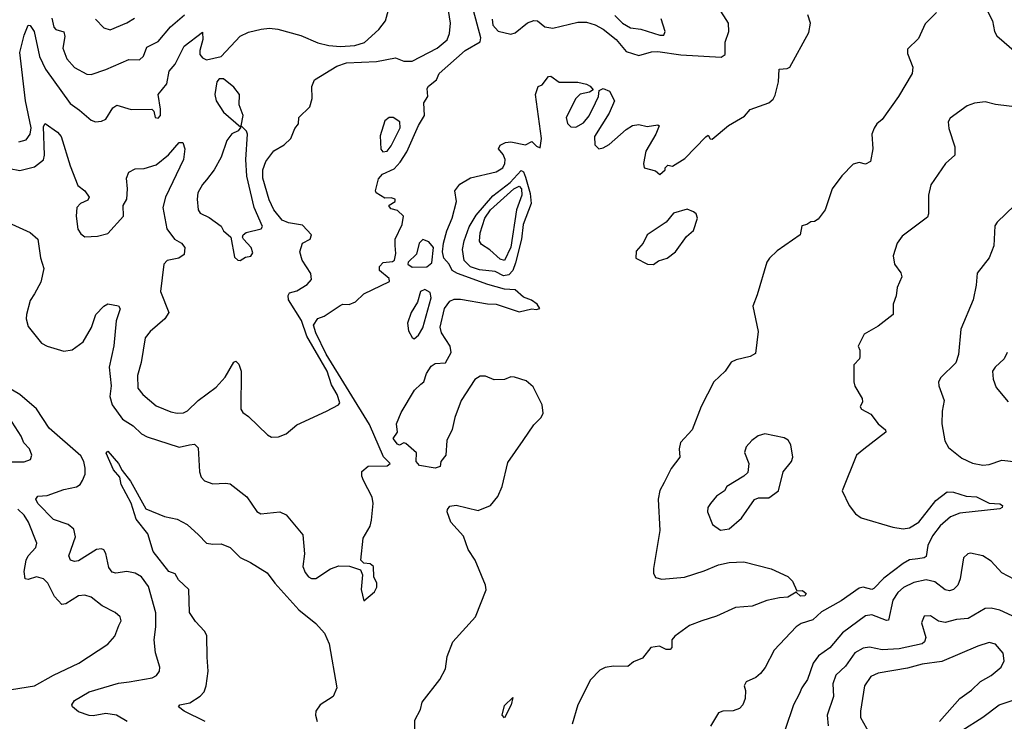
# Model space of a CAD drawing. Extents: x 1468344 to 1613994, y 525695 to 643861.
# Tile 410 of 427: x 1586914 to 1591607, y 629366 to 632711. Entities that reach past the tile are written whole.
import ezdxf

# ---------------------------------------------------------------- set-up
doc = ezdxf.new("R2010")
doc.units = 0

msp = doc.modelspace()

# ---------------------------------------------------------------- linework, layer by layer
at = {"layer": '0CON10XD'}
for points in [[(1589166.4, 632713.6), (1589170, 632685), (1589195, 632657.1), (1589255, 632641.9), (1589275, 632649.2), (1589334, 632696), (1589365, 632708.1), (1589381.9, 632705), (1589417.8, 632677.8), (1589455, 632670.7), (1589575, 632700), (1589615, 632699), (1589657.3, 632687.3), (1589695.8, 632665.9), (1589756.5, 632616.5), (1589805, 632558.9), (1589865, 632539.7), (1589925, 632558.1), (1589955, 632560.2), (1590065, 632543.8), (1590257.1, 632532.9), (1590276, 632545), (1590276.1, 632603.9), (1590293.8, 632655), (1590292, 632695), (1590196.9, 632845)], [(1586860, 631745), (1586965, 631696.7), (1587000, 631665), (1587014.1, 631575.9), (1587030, 631525), (1587015, 631460), (1586985, 631404.4), (1586965, 631372.9), (1586947.2, 631305), (1586945.4, 631285), (1586955, 631249.2), (1587018.3, 631168.3), (1587045, 631154), (1587125, 631130.7), (1587165, 631137.1), (1587216.5, 631175), (1587256.7, 631243.3), (1587277.3, 631305), (1587315, 631345.8), (1587335, 631356.7), (1587385, 631347.5), (1587392.5, 631332.5), (1587374.5, 631275.5), (1587363.7, 631156.4), (1587340.3, 631055), (1587349.8, 630965), (1587344.5, 630915), (1587355.2, 630875.2), (1587405, 630806.4), (1587455, 630775.4), (1587495, 630737.5), (1587521.7, 630721.7), (1587673.8, 630673.8), (1587723.3, 630685), (1587747, 630687), (1587765, 630670), (1587771.3, 630555), (1587779.9, 630529.9), (1587795, 630512.5), (1587835, 630499.1), (1587895, 630502.2), (1587917.6, 630497.6), (1587997.1, 630437.1), (1588045, 630366), (1588063.3, 630355), (1588154.1, 630364.1), (1588185, 630351.2), (1588263.8, 630255), (1588271.4, 630165), (1588263.1, 630105), (1588274.3, 630075), (1588290, 630055), (1588305, 630047.5), (1588325, 630047.5), (1588395, 630093.8), (1588435, 630106.7), (1588486.4, 630106.4), (1588538.3, 630088.3), (1588547.5, 630065), (1588541.2, 629995), (1588555, 629940), (1588605, 629983.3), (1588616.7, 630005), (1588616.7, 630025), (1588602.5, 630055), (1588600, 630105), (1588585, 630117.5), (1588555, 630120), (1588540, 630135), (1588550.7, 630239.3), (1588583.9, 630296.1), (1588591.2, 630325), (1588599.2, 630405), (1588594.4, 630434.4), (1588552.5, 630515), (1588544.4, 630535.6), (1588545, 630556.7), (1588575, 630581.9), (1588665.7, 630584.3), (1588680, 630595), (1588647.8, 630627.8), (1588581.6, 630781.6), (1588375, 631116.9), (1588325, 631218.9), (1588314.7, 631255.3), (1588335, 631286), (1588365, 631298), (1588441.7, 631348.3), (1588455, 631354.2), (1588485, 631353.8), (1588515, 631366.2), (1588555, 631404), (1588676.7, 631463.3), (1588675, 631478), (1588628.8, 631515), (1588628.8, 631535), (1588647, 631553), (1588691.2, 631558.8), (1588700, 631565), (1588707, 631597), (1588704.3, 631635), (1588704.4, 631665), (1588736.4, 631735), (1588743.8, 631773.8), (1588715, 631801.2), (1588685, 631810), (1588675, 631820), (1588675, 631827.5), (1588703.3, 631845), (1588703.3, 631855), (1588685, 631862), (1588655, 631860.8), (1588613.8, 631885), (1588610, 631895), (1588625, 631952.5), (1588643.3, 631975), (1588699.5, 632000.5), (1588728.3, 632031.7), (1588759.5, 632080.5), (1588815, 632206.2), (1588844, 632255), (1588841.2, 632315), (1588858.8, 632345), (1588856.4, 632383.6), (1588863.3, 632395), (1588900, 632425), (1588913.3, 632455), (1589038, 632565), (1589109.5, 632605), (1589111.6, 632625), (1589076.7, 632755)], [(1586910.9, 632129.1), (1586945, 632138.2), (1586964.4, 632165.6), (1586969.7, 632195), (1586941.5, 632325), (1586915.3, 632555), (1586935, 632638), (1586955, 632685.6), (1586965, 632683.3), (1586983.5, 632655), (1587009, 632535), (1587036.8, 632475), (1587155, 632311.2), (1587200.1, 632280.1), (1587255, 632232.5), (1587275, 632224.2), (1587305, 632227.1), (1587325, 632237.5), (1587358.9, 632291.1), (1587377, 632303), (1587445, 632283.6), (1587543.9, 632283.9), (1587553.3, 632275), (1587560, 632245), (1587575, 632241.2), (1587585.7, 632255), (1587585.8, 632285), (1587574.2, 632355), (1587615.7, 632405), (1587626.4, 632465), (1587655, 632498.5), (1587697.5, 632585), (1587785, 632651.2), (1587786.9, 632616.9), (1587772.3, 632565), (1587772.5, 632545), (1587785, 632528.6), (1587805, 632520.5), (1587875, 632536.4), (1587965, 632632.9), (1588005, 632651.8), (1588065, 632666.5), (1588105, 632671.5), (1588145, 632665.8), (1588253.5, 632636.5), (1588335, 632601.1), (1588388.4, 632588.4), (1588444, 632584), (1588512, 632588), (1588556.9, 632603.1), (1588625.6, 632665), (1588657.8, 632705), (1588672.2, 632757.8)], [(1588103.1, 631853.1), (1588073.6, 631955), (1588073.8, 631995), (1588086.7, 632035), (1588125, 632085.8), (1588175, 632114), (1588205.8, 632144.2), (1588225, 632192.5), (1588243.3, 632215), (1588244.5, 632245.5), (1588296.5, 632295), (1588308.2, 632335), (1588307, 632393), (1588320, 632425), (1588425, 632488.9), (1588472.5, 632505), (1588615, 632511.5), (1588705, 632528.8), (1588745, 632513.5), (1588785, 632513.1), (1588903.3, 632575), (1588951.3, 632615), (1588963.4, 632645), (1588968.2, 632695), (1588958.2, 632755)], [(1591283.3, 632745), (1591229.3, 632690.7), (1591198.3, 632621.7), (1591145, 632570), (1591145, 632550), (1591171.2, 632485), (1591168, 632455), (1591102.7, 632345), (1591024.3, 632235.7), (1591000, 632215), (1590986.1, 632193.9), (1590976, 632165), (1590980.8, 632095), (1590969.6, 632035), (1590945, 632021.8), (1590915, 632030), (1590887.1, 632022.9), (1590833, 631967)], [(1591515, 632773.3), (1591550.8, 632705), (1591560, 632655), (1591572, 632635), (1591665, 632552.5)], [(1587068.3, 632718.2), (1587077.1, 632675), (1587085.8, 632665), (1587124, 632654), (1587128.9, 632631.1), (1587120, 632575), (1587139.1, 632525), (1587175, 632483.5), (1587235, 632451.1), (1587255, 632450), (1587325, 632473.6), (1587435, 632521.1), (1587485, 632520), (1587505, 632536.9), (1587519.8, 632580.2), (1587575, 632606.7), (1587633.3, 632676.7), (1587699.2, 632735)], [(1587275, 632713.8), (1587315, 632672), (1587345, 632662.9), (1587425, 632695.6), (1587461.4, 632718.6)], [(1588797, 629323), (1588797.7, 629372.3), (1588825, 629422.5), (1588833, 629457), (1588916.2, 629565), (1588944.3, 629615.7), (1588951.1, 629675), (1588978.1, 629745), (1589086, 629865), (1589137.2, 629992.8), (1589134.4, 630015), (1589085.6, 630135), (1589052.2, 630185), (1589029.4, 630249.4), (1588968.8, 630315), (1588951.2, 630365), (1588953.6, 630376.4), (1588965, 630392.5), (1588994, 630396), (1589098.8, 630371.2), (1589157.5, 630395), (1589192.3, 630437.7), (1589214.3, 630485.7), (1589240.2, 630599.8), (1589314.4, 630705), (1589365, 630779.4), (1589400, 630815), (1589409.1, 630835), (1589403.9, 630875), (1589361.4, 630961.4), (1589328.8, 630988.8), (1589273.3, 631006.7), (1589255, 631008), (1589225, 630995.6), (1589175.3, 630994.7), (1589135, 631011.2), (1589109.1, 631010.9), (1589084.1, 630995.9), (1589019, 630895), (1588988.8, 630815), (1588975, 630758.1), (1588950, 630705), (1588944.7, 630635), (1588922, 630605), (1588918.4, 630581.6), (1588895, 630573.2), (1588820.5, 630585), (1588804.5, 630605), (1588805.7, 630645.7), (1588755, 630691.2), (1588745, 630693.8), (1588725, 630683.1), (1588715, 630686.7), (1588694.2, 630715), (1588715.6, 630744.4), (1588710.7, 630785), (1588731.7, 630838.3), (1588796.2, 630945), (1588825.9, 630974.1), (1588840, 630985), (1588853.8, 631025), (1588875, 631059.2), (1588895, 631071.4), (1588944.3, 631075.7), (1588970, 631125), (1588965.7, 631155), (1588925, 631218), (1588918.2, 631245), (1588939.7, 631335), (1588965, 631369.7), (1588985, 631378.1), (1589015, 631379.5), (1589143.3, 631356.7), (1589185, 631354.7), (1589295, 631318.4), (1589355, 631333.1), (1589375, 631330), (1589392.5, 631335), (1589380, 631355), (1589354.2, 631374.2), (1589315, 631388.6), (1589275, 631423.8), (1589225, 631427.2), (1589145, 631448.1), (1589000.6, 631500.6), (1588975.3, 631515), (1588960.6, 631545), (1588935.7, 631575), (1588929.8, 631605), (1588933.6, 631646.4), (1588949.6, 631705), (1588975.2, 631765), (1588996.4, 631845), (1588988.2, 631895), (1589012.2, 631927.8), (1589062.7, 631957.3), (1589185, 631985.3), (1589216.4, 632005), (1589226.5, 632025), (1589228, 632045), (1589218.3, 632068.3), (1589196.7, 632095), (1589205, 632112.5), (1589230, 632125), (1589255, 632128.8), (1589325, 632114), (1589355, 632130), (1589377.7, 632107.7), (1589395, 632100), (1589400.8, 632145), (1589371.9, 632355), (1589385, 632392.5), (1589405, 632400), (1589435, 632440), (1589445, 632441.2), (1589485, 632413.8), (1589575, 632413.3), (1589615, 632403.3), (1589632.5, 632395), (1589647, 632377), (1589630, 632365), (1589585, 632356), (1589564.6, 632335.4), (1589518.2, 632245), (1589525.7, 632215.7), (1589540.4, 632200.4), (1589565, 632198.2), (1589600.7, 632219.3), (1589627.6, 632252.4), (1589658.1, 632315), (1589672.5, 632345), (1589676.2, 632373.8), (1589695, 632383.8), (1589725, 632371.2), (1589748.8, 632325), (1589724.4, 632265), (1589654, 632155), (1589654.6, 632114.6), (1589675, 632095.6), (1589695, 632099.6), (1589724, 632116), (1589805, 632187.9), (1589835, 632206.7), (1589865, 632212), (1589905, 632202.5), (1589955, 632210), (1589962.5, 632205), (1589946.2, 632165), (1589898, 632085), (1589887.5, 632025), (1589890, 632005), (1589945, 631990), (1589965, 631972.5), (1589990, 631995), (1589990, 632005), (1590003, 632017), (1590025, 632012.5), (1590085, 632050), (1590185, 632153.3), (1590195, 632160), (1590205, 632142.5), (1590215, 632141.2), (1590292.9, 632207.1), (1590369.4, 632250.6), (1590395, 632282.5), (1590485, 632315.4), (1590505, 632332.7), (1590515, 632351.4), (1590530.8, 632415), (1590533.8, 632475), (1590572.1, 632477.9), (1590585, 632485.6), (1590675, 632650), (1590683.1, 632695), (1590671, 632735)], [(1589751.1, 632731.1), (1589787.9, 632695), (1589825, 632672.2), (1589875, 632665.4), (1589965, 632637.1), (1589985, 632638), (1589990.6, 632655), (1589970.8, 632715)], [(1587965, 631563.8), (1587991.2, 631578.8), (1588015.5, 631584.5), (1588025, 631600), (1588017.5, 631625), (1587981.2, 631665), (1587976.2, 631675), (1587980, 631685), (1587993.6, 631696.4), (1588065.7, 631714.3), (1588070.9, 631725), (1588031.6, 631815), (1587997.5, 631965), (1587992.2, 632045), (1588000.5, 632165), (1587995, 632179.2), (1587970, 632205), (1587979.5, 632255), (1587959.6, 632305), (1587961.6, 632355), (1587935, 632388.8), (1587885, 632428.5), (1587865, 632430), (1587854.5, 632415), (1587843.9, 632355), (1587850.5, 632325), (1587885, 632270), (1587968.3, 632198.3), (1587955, 632180.8), (1587925, 632167.1), (1587900.8, 632135), (1587874.4, 632055), (1587841.9, 631995), (1587805, 631946.9), (1587785.5, 631925), (1587763.8, 631885), (1587759.5, 631855), (1587764.3, 631805), (1587775, 631788.8), (1587818.1, 631768.1), (1587875, 631726), (1587886.2, 631705), (1587920, 631675), (1587938.3, 631578.3), (1587954.1, 631564.1), (1587965, 631563.8)], [(1591695, 632291.2), (1591565, 632306.9), (1591515, 632319.4), (1591465, 632312.5), (1591430.3, 632299.7), (1591348.8, 632241.2), (1591338.8, 632225), (1591341.7, 632191.7), (1591370.8, 632105), (1591371.2, 632065), (1591326.2, 632025), (1591256.1, 631923.9), (1591246.2, 631875), (1591246, 631785), (1591240.5, 631769.5), (1591120.5, 631679.5), (1591096.7, 631645), (1591077.5, 631585), (1591083.8, 631545), (1591114, 631505), (1591117.8, 631485), (1591095.8, 631435), (1591091.1, 631395), (1591076.6, 631355), (1591077.1, 631305), (1591005, 631250), (1590938.3, 631211.7), (1590910, 631155), (1590918.8, 631135), (1590918.8, 631105), (1590916.7, 631095), (1590890, 631065), (1590889.2, 630985), (1590894.5, 630964.5), (1590930, 630905), (1590931.2, 630888.8), (1590920, 630865), (1590926.7, 630855), (1590970.9, 630830.9), (1591005, 630784), (1591040, 630755), (1591042.5, 630745), (1590937, 630663), (1590902, 630635), (1590834, 630465), (1590868, 630395), (1590897.1, 630355), (1590925, 630335.6), (1591075, 630291.5), (1591125, 630283.6), (1591155, 630289.2), (1591199.6, 630315), (1591281.3, 630418.7), (1591335, 630460.4), (1591365, 630459.2), (1591425, 630439.2), (1591475, 630436.5), (1591535, 630405.6), (1591585, 630402.9), (1591598.8, 630395), (1591596, 630385), (1591585, 630378.6), (1591395, 630358.2), (1591349.7, 630340.3), (1591301.4, 630298.6), (1591265, 630250.4), (1591242.8, 630205), (1591235, 630151.4), (1591225.2, 630144.8), (1591195, 630141.1), (1591155, 630136), (1591125, 630119.2), (1591032.1, 630047.9), (1590985, 629999.3), (1590975, 629995.3), (1590935, 630005.8), (1590915, 630000.5), (1590829.3, 629940.7), (1590735, 629888.8), (1590695, 629849.6), (1590638.1, 629831.9), (1590615, 629816.7), (1590510.8, 629705), (1590467.6, 629622.4), (1590445, 629593.8), (1590423.3, 629575), (1590375.9, 629554.1), (1590366.7, 629535), (1590373.6, 629513.6), (1590371.2, 629475), (1590360, 629445), (1590345, 629426.7), (1590315, 629416.2), (1590265, 629414), (1590245, 629406.2), (1590206.8, 629343.2)], [(1588645, 632081.8), (1588665, 632084.6), (1588685, 632109.5), (1588727.8, 632195), (1588726.4, 632225), (1588695, 632244.3), (1588675, 632244.1), (1588655, 632229.5), (1588632.7, 632157.3), (1588635, 632094.2), (1588645, 632081.8)], [(1586865, 632001.2), (1586915, 631992.3), (1586985, 632009.4), (1587027.1, 632042.9), (1587033, 632065), (1587027.4, 632202.6), (1587035, 632216.9), (1587095, 632174.3), (1587111.5, 632155), (1587154.1, 632015), (1587191.3, 631921.3), (1587225.3, 631895.3), (1587245.8, 631865), (1587238.5, 631851.5), (1587204.4, 631835), (1587186.7, 631815), (1587183.6, 631775), (1587191.7, 631711.7), (1587205, 631690), (1587225, 631676), (1587285, 631678.6), (1587335, 631692.5), (1587409.2, 631775), (1587408, 631825), (1587425.4, 631855), (1587428.8, 631905), (1587423.9, 631955), (1587435, 631984.3), (1587465, 632000), (1587507.6, 632002.4), (1587565, 632019.5), (1587622.8, 632067.2), (1587675, 632126.2), (1587692.5, 632125), (1587700.6, 632095), (1587694.3, 632044.3), (1587608.6, 631865), (1587597.1, 631815), (1587615, 631714), (1587652.9, 631665), (1587685.8, 631645), (1587701.9, 631625), (1587697.5, 631592.5), (1587672, 631575), (1587617.1, 631562.9), (1587601.2, 631545), (1587585.4, 631415.4), (1587624.6, 631315), (1587605.8, 631284.2), (1587535.7, 631225), (1587513.1, 631195), (1587493.9, 631076.1), (1587475.5, 631015), (1587478.1, 630955), (1587500.6, 630925), (1587565, 630870.8), (1587635, 630841.6), (1587665, 630835.3), (1587695, 630837.5), (1587713.6, 630846.4), (1587764.4, 630895.6), (1587850.3, 630959.7), (1587892.9, 631007.1), (1587935, 631078), (1587945, 631083.8), (1587958.9, 631068.9), (1587970.4, 631035), (1587968.8, 630855), (1587978.3, 630838.3), (1588005, 630820), (1588095, 630731.2), (1588115, 630721.2), (1588147.7, 630722.3), (1588185, 630736.2), (1588235, 630780), (1588376.7, 630845), (1588433.3, 630875), (1588440, 630885), (1588427.7, 630925), (1588400.1, 630970.1), (1588379.9, 631035), (1588282.7, 631202.7), (1588256.8, 631276.8), (1588195, 631376.2), (1588193.9, 631396.1), (1588200.4, 631409.6), (1588235, 631418.9), (1588285, 631447.9), (1588305, 631472), (1588301.9, 631501.9), (1588260.5, 631565), (1588250, 631605), (1588262.5, 631645), (1588299.2, 631665), (1588305.7, 631685), (1588262.3, 631732.3), (1588195, 631743.2), (1588165, 631756), (1588126.2, 631805), (1588103.1, 631853.1)], [(1589220.5, 631490.5), (1589180.5, 631510.5), (1589105, 631517.9), (1589062.3, 631532.3), (1589033.4, 631563.4), (1589024.9, 631615), (1589032.9, 631657.1), (1589056.6, 631723.4), (1589090.3, 631779.7), (1589169.1, 631870.9), (1589251.9, 631935), (1589305, 631992.6), (1589315, 631985.4), (1589325, 631959.7), (1589347.4, 631882.6), (1589352.6, 631835), (1589313.4, 631735), (1589305.9, 631665), (1589277.9, 631552.1), (1589264, 631516), (1589245, 631494.8), (1589220.5, 631490.5)], [(1590833, 631967), (1590786, 631905), (1590753.3, 631805), (1590719.3, 631760.7), (1590701.7, 631748.3), (1590685, 631747.5), (1590666, 631734), (1590641.2, 631728.8), (1590633.3, 631685), (1590525, 631609.2), (1590487.5, 631575), (1590474.4, 631555), (1590429.8, 631400.2), (1590408, 631345), (1590433.8, 631225), (1590420.7, 631119.3), (1590395, 631105.8), (1590329.7, 631090.3), (1590305, 631078), (1590276.2, 631035), (1590222, 630985), (1590162.2, 630867.8), (1590118.6, 630755), (1590064.3, 630695), (1590057.5, 630665), (1590061.2, 630625), (1590019.3, 630570.7), (1589985.5, 630504.5), (1589965, 630466.7), (1589956.9, 630425), (1589965.5, 630275.5), (1589934.5, 630095), (1589935, 630072.5), (1589945, 630052), (1589975, 630043.3), (1590082.8, 630052.8), (1590176.9, 630083.1), (1590245, 630112.5), (1590295, 630122.5), (1590365, 630125.8), (1590495, 630093.8), (1590575, 630056.2), (1590597.5, 630035), (1590617.5, 629987.5), (1590645, 629989.2), (1590662, 629975), (1590656.2, 629965), (1590635, 629963.3), (1590615, 629982.5), (1590575, 629957.5), (1590535, 629955.6), (1590475, 629942), (1590405, 629915.8), (1590325, 629908.6), (1590235, 629867.8), (1590166, 629845), (1590107.3, 629822.7), (1590037.2, 629772.8), (1590023.1, 629755), (1590021.7, 629718.3), (1590015, 629709.2), (1589995, 629708.6), (1589963.9, 629723.9), (1589922.3, 629717.7), (1589882.3, 629667.7), (1589839.7, 629650.3), (1589812.4, 629627.6), (1589745, 629629.5), (1589705, 629623.3), (1589679.8, 629610.2), (1589635, 629564), (1589575, 629444), (1589546.7, 629353.3)], [(1589225, 631563.6), (1589205, 631568.9), (1589155, 631614.3), (1589115, 631639.2), (1589105.5, 631655.5), (1589108.1, 631695), (1589131.8, 631765), (1589157.9, 631805), (1589269, 631905), (1589295, 631916.8), (1589305.8, 631905), (1589307.1, 631875), (1589281.6, 631805), (1589255, 631626.9), (1589225, 631563.6)], [(1589935, 631544.2), (1589958.7, 631561.3), (1590000.8, 631575), (1590040, 631605), (1590092.5, 631677.5), (1590125, 631706.8), (1590145.2, 631765), (1590138.1, 631785), (1590125.6, 631795.6), (1590095, 631808.4), (1590030.8, 631789.3), (1589995, 631745.7), (1589905.4, 631685), (1589885, 631645.6), (1589852.1, 631607.9), (1589850, 631575), (1589906.1, 631546.1), (1589935, 631544.2)], [(1591655, 631826), (1591573.4, 631746.6), (1591562.4, 631727.6), (1591557.2, 631632.8), (1591534.5, 631575.5), (1591476.8, 631503.2), (1591473.1, 631445), (1591459.1, 631375), (1591399.4, 631235), (1591388.6, 631115), (1591375.6, 631075), (1591303.8, 631005), (1591292.5, 630985), (1591294.2, 630965), (1591320, 630895), (1591310, 630845), (1591309.5, 630785), (1591323.8, 630703.8), (1591341.1, 630671.1), (1591405, 630620), (1591455, 630596.9), (1591505, 630588.1), (1591535, 630590.6), (1591595, 630611.4), (1591665, 630602.9)], [(1588785, 631530.9), (1588855, 631532.2), (1588878.6, 631551.4), (1588886.9, 631625), (1588865, 631652.6), (1588835, 631663.5), (1588817.4, 631645), (1588806.2, 631593.8), (1588766.2, 631555), (1588763.6, 631545), (1588785, 631530.9)], [(1588795, 631190), (1588815, 631206.8), (1588835, 631241.8), (1588875.6, 631385), (1588870.2, 631410.2), (1588845, 631425.2), (1588824.1, 631415), (1588809.5, 631365), (1588780.3, 631315), (1588763.1, 631265), (1588767.6, 631227.6), (1588785, 631195.8), (1588795, 631190)], [(1591620, 631125), (1591606.7, 631095), (1591563.5, 631055), (1591551.1, 631035), (1591553.2, 630996.8), (1591567.7, 630957.7), (1591625, 630888.8)], [(1587426.2, 629365), (1587375.1, 629395.1), (1587325, 629403.1), (1587265, 629391.6), (1587245, 629393.8), (1587195, 629410.7), (1587165.7, 629435), (1587162.5, 629445), (1587176, 629465), (1587245, 629507.3), (1587385, 629547.9), (1587435.3, 629554.7), (1587545, 629573.6), (1587565.8, 629585), (1587580.6, 629605), (1587582.2, 629625), (1587561.9, 629691.9), (1587554.7, 629754.7), (1587563.7, 629816.3), (1587562.7, 629882.7), (1587528.1, 630008.1), (1587495, 630054.3), (1587465, 630071.9), (1587425, 630080.6), (1587373, 630073), (1587355, 630077.1), (1587339.1, 630099.1), (1587325, 630166.7), (1587315, 630183.8), (1587305, 630188.6), (1587280, 630185), (1587195, 630131.5), (1587175, 630127.7), (1587155.7, 630135), (1587148.5, 630155), (1587179.6, 630245), (1587171.9, 630281.9), (1587145.2, 630305.2), (1587075, 630328.5), (1587000.3, 630405), (1586991.3, 630425), (1587000.7, 630439.3), (1587045, 630443.5), (1587125, 630470.8), (1587185, 630483.8), (1587201.9, 630495), (1587214, 630514), (1587225.9, 630544.1), (1587226.7, 630573.3), (1587220.7, 630605), (1587205, 630631.5), (1587055, 630763.1), (1586995, 630855.9), (1586914.8, 630924.8), (1586845, 630966.3)], [(1586845, 630603.2), (1586936.2, 630603.8), (1586966.2, 630615), (1586972.5, 630635), (1586961.1, 630665), (1586934.1, 630694.1), (1586922.1, 630725), (1586864, 630814)], [(1590255, 630277.5), (1590295, 630284.4), (1590354.2, 630335), (1590415.7, 630424.3), (1590435, 630432), (1590485, 630432), (1590531.2, 630465), (1590553.3, 630555), (1590593.3, 630605), (1590598.8, 630625), (1590590, 630685), (1590576, 630706), (1590558.3, 630718.3), (1590466.1, 630736.1), (1590433.6, 630726.4), (1590404, 630705), (1590376, 630675), (1590368.3, 630648.3), (1590388.8, 630595), (1590385, 630552.5), (1590365.7, 630534.3), (1590285, 630486.2), (1590273.8, 630465), (1590235, 630440), (1590206, 630405), (1590194.3, 630385), (1590192.5, 630365), (1590216.2, 630305), (1590255, 630277.5)], [(1587798.6, 629365), (1587698, 629415), (1587671.9, 629435), (1587677.5, 629445), (1587725, 629454), (1587775, 629485.8), (1587793.7, 629506.3), (1587803.5, 629535), (1587812.9, 629605), (1587807.8, 629672.2), (1587806, 629775), (1587795.8, 629795.8), (1587752.1, 629842.1), (1587724.2, 629885), (1587720, 629995), (1587671.4, 630041.4), (1587655, 630069.3), (1587625, 630079.8), (1587550.8, 630175), (1587525, 630260), (1587470, 630330), (1587445, 630406), (1587398.2, 630495), (1587390.9, 630530.9), (1587361.1, 630565), (1587327.1, 630645), (1587335, 630654.2), (1587385.3, 630595.3), (1587402.3, 630562.3), (1587441.8, 630511.8), (1587515, 630378.8), (1587605, 630343.3), (1587665, 630330), (1587712.5, 630305), (1587765.8, 630255.8), (1587805, 630216.2), (1587835, 630210), (1587875, 630212), (1587917.5, 630195), (1587965, 630146.7), (1588015, 630124), (1588094.5, 630074.5), (1588130, 630025), (1588245, 629898), (1588325, 629832.5), (1588366.3, 629786.3), (1588389.6, 629735), (1588426.5, 629525), (1588408.6, 629485), (1588346.7, 629445), (1588325.5, 629415), (1588323.6, 629395), (1588331.5, 629365)], [(1586875, 629517.7), (1586985, 629534.5), (1587075, 629586.7), (1587195.9, 629644.1), (1587335, 629734.4), (1587367.8, 629772.2), (1587386.5, 629823.5), (1587397.5, 629845), (1587393.8, 629865), (1587370, 629885), (1587307.2, 629917.2), (1587255, 629958.5), (1587225, 629967.9), (1587195, 629964.5), (1587135, 629925.6), (1587115, 629923.1), (1587080.9, 629960.9), (1587047.8, 630025), (1587027.5, 630045), (1586995, 630055.4), (1586955, 630042.5), (1586940, 630045), (1586935, 630080), (1586945.2, 630134.8), (1586955, 630155.5), (1586991.1, 630195), (1586995.6, 630215), (1586956.6, 630315), (1586935, 630349.1), (1586905, 630377.7)], [(1591655, 630042.5), (1591595, 630074.4), (1591545, 630128.9), (1591505, 630155.6), (1591445, 630168), (1591433.3, 630165), (1591412, 630145), (1591396.9, 630045), (1591384.6, 630015), (1591364.7, 629995.3), (1591345, 629988.9), (1591325, 629993.2), (1591275, 630030.7), (1591235, 630040.7), (1591175, 630028.5), (1591126.3, 630003.7), (1591100.1, 629979.9), (1591075.7, 629944.3), (1591055, 629848.6), (1591045, 629846.5), (1590975, 629873.8), (1590945, 629868.8), (1590835, 629787.9), (1590775, 629716.7), (1590721.6, 629678.4), (1590696.3, 629643.6), (1590669.5, 629565), (1590641.4, 629525), (1590628.6, 629495), (1590601.9, 629445), (1590563.1, 629326.9)], [(1591665, 629859.1), (1591585, 629895.4), (1591545, 629905.6), (1591515, 629904.5), (1591435, 629855.9), (1591378.9, 629851.1), (1591325, 629837.9), (1591293, 629843), (1591255, 629868.6), (1591225, 629867.5), (1591211.9, 629835), (1591232.7, 629765), (1591226.5, 629745), (1591215, 629735.4), (1591105, 629711.6), (1591025, 629707.3), (1590965, 629720.3), (1590935, 629715.3), (1590895, 629692.3), (1590850.7, 629629.3), (1590804.4, 629585.6), (1590789.7, 629545), (1590792.1, 629485), (1590763.3, 629395), (1590767.5, 629345)], [(1591297.9, 629365), (1591395, 629475.6), (1591450.8, 629515), (1591493.9, 629556.1), (1591544.2, 629585), (1591591.9, 629625), (1591606.7, 629655), (1591600.7, 629690.7), (1591565, 629734.3), (1591535, 629741.5), (1591480, 629725), (1591309, 629651), (1591215, 629638.2), (1591145, 629620), (1591005, 629596.4), (1590970.9, 629579.1), (1590941.2, 629535), (1590921.6, 629415), (1590921.8, 629385), (1590965, 629308.6)], [(1589225, 629382.5), (1589213.6, 629395), (1589225, 629440.8), (1589265, 629480), (1589256.7, 629445), (1589225, 629382.5)], [(1591405, 629322.2), (1591504, 629386), (1591581.8, 629445), (1591645, 629466.1)]]:
    msp.add_lwpolyline(points, dxfattribs=at)

doc.saveas('drawing.dxf')
